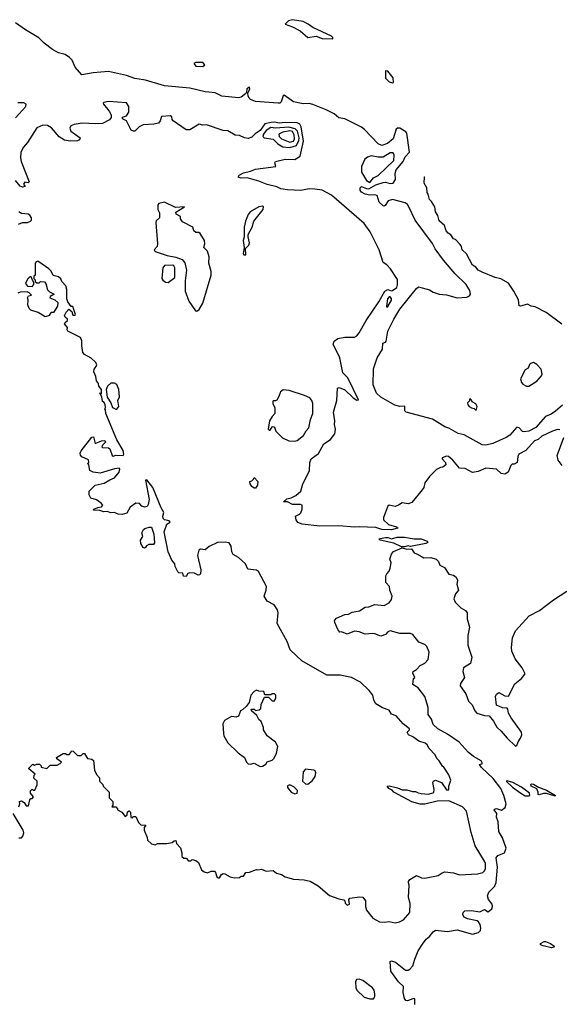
# Model space of a CAD drawing. Extents: x 2293878 to 2522763, y 823964 to 1006972.
# Tile 324 of 407: x 2404491 to 2409011, y 975047 to 983293. Entities that reach past the tile are written whole.
import ezdxf

# ---------------------------------------------------------------- set-up
doc = ezdxf.new("R2010")
doc.units = 0

msp = doc.modelspace()

# ---------------------------------------------------------------- linework, layer by layer
at = {"layer": '0CON20XD'}
for points in [[(2407115, 983133.8), (2407114, 983145), (2407102.5, 983155), (2406946.5, 983226.5), (2406906.6, 983256.6), (2406865, 983277.3), (2406775, 983293.3), (2406743.7, 983285), (2406714.4, 983255), (2406775, 983232.5), (2406839.4, 983199.4), (2406905, 983144.6), (2406975, 983155.6), (2407025, 983135.7), (2407115, 983133.8)], [(2409038.8, 980065), (2408977.8, 980015), (2408941.6, 979988.4), (2408895, 979969.7), (2408815, 979876.9), (2408755, 979846.1), (2408715, 979841.2), (2408702.9, 979845), (2408675, 979876), (2408655, 979880), (2408596, 979814), (2408566.9, 979793.1), (2408455, 979744.3), (2408395, 979729.2), (2408365, 979732.9), (2408215, 979816.7), (2408165, 979826.4), (2408085, 979872.9), (2408052.9, 979882.9), (2407948.6, 979948.6), (2407727.5, 980005), (2407717, 980017), (2407717.5, 980057.5), (2407676.1, 980053.9), (2407634.4, 980064.4), (2407515, 980131.9), (2407480.4, 980165), (2407451.8, 980235), (2407455, 980368.8), (2407485, 980460), (2407530, 980535), (2407534, 980585), (2407555, 980592.5), (2407559.5, 980600.5), (2407574.6, 980685), (2407626.1, 980785), (2407675, 980868.6), (2407815, 981040.8), (2407832.5, 981055), (2407925, 981031.5), (2407955, 981011.8), (2408004.7, 980994.7), (2408065, 980987.8), (2408155, 980964.6), (2408235, 980968.2), (2408258.1, 980981.9), (2408267.8, 980995), (2408262.7, 981025), (2408232.2, 981075), (2408139.7, 981165), (2408039.8, 981279.8), (2407970.6, 981375), (2407947.5, 981417.5), (2407802.8, 981615), (2407750.9, 981725), (2407738.8, 981745), (2407718.6, 981758.6), (2407615, 981787.2), (2407576.4, 981775), (2407552.4, 981737.6), (2407545, 981732.2), (2407535, 981734.6), (2407502.9, 981765), (2407485, 981821.9), (2407465, 981826.9), (2407425, 981823.9), (2407385, 981832.5), (2407355, 981850), (2407344, 981865), (2407343.8, 981885), (2407355, 981895.7), (2407395, 981878.8), (2407415, 981877.7), (2407475, 981910.7), (2407535, 981930.6), (2407555, 981932.5), (2407595, 981920.3), (2407620, 981925), (2407638.8, 981955), (2407637.3, 982005), (2407644.8, 982035.2), (2407702.5, 982105), (2407720.8, 982145), (2407755, 982183.1), (2407735, 982341.9), (2407725, 982355.3), (2407675, 982384.5), (2407655, 982385.5), (2407645, 982377.5), (2407619, 982295), (2407573.2, 982255), (2407525, 982240.4), (2407493.7, 982253.7), (2407380.3, 982375), (2407355, 982394.2), (2407215, 982462.1), (2407165, 982471.1), (2407125, 982504.7), (2407058.6, 982538.6), (2406945, 982582.6), (2406915, 982590), (2406865, 982587.8), (2406785, 982604.6), (2406705, 982662.5), (2406697.5, 982655), (2406681.4, 982605), (2406668.8, 982595), (2406655, 982593.3), (2406465, 982609.5), (2406425, 982624.5), (2406413.1, 982635), (2406404.2, 982655.8), (2406403.3, 982676.7), (2406418, 982715), (2406415, 982727.5), (2406394, 982715), (2406391.2, 982685), (2406383.8, 982675), (2406345, 982644), (2406325, 982638.8), (2406185, 982653.8), (2406129.5, 982679.5), (2406076.6, 982686.6), (2406045, 982687.9), (2405915, 982720.5), (2405705, 982739.7), (2405546.1, 982786.1), (2405455, 982801.3), (2405386.6, 982826.6), (2405235, 982858.8), (2405105, 982849.3), (2405011.6, 982831.6), (2404956.4, 982895), (2404930, 982955), (2404907.9, 982977.9), (2404871.3, 983001.3), (2404815, 983015.3), (2404765, 983042.5), (2404695, 983096.9), (2404650.4, 983140.4), (2404539.3, 983209.3), (2404455, 983266.6)], [(2406025, 982902.5), (2406041.2, 982915), (2406024.5, 982934.5), (2405967.5, 982935), (2405950, 982925), (2405965, 982904.2), (2406025, 982902.5)], [(2407615, 982764.2), (2407623, 982767), (2407618.7, 982805), (2407575, 982862.7), (2407555, 982866), (2407555, 982803.8), (2407585, 982774.2), (2407615, 982764.2)], [(2404455, 982470.9), (2404542.2, 982565), (2404544, 982585), (2404525, 982596.7), (2404475, 982596.2)], [(2409015, 979857.1), (2408995, 979860), (2408953, 979847), (2408864.4, 979805), (2408833.1, 979776.9), (2408802.2, 979765), (2408731.2, 979685), (2408672.9, 979655), (2408663.3, 979635), (2408656.8, 979585), (2408632, 979572), (2408615, 979569.4), (2408605, 979560.8), (2408581.4, 979505), (2408555, 979488.2), (2408523.7, 979493.6), (2408485, 979529.4), (2408395, 979536.5), (2408330.7, 979509.3), (2408285, 979500), (2408222.5, 979535), (2408175, 979536.7), (2408118, 979605), (2408083.3, 979635), (2408065, 979638.6), (2408030, 979625), (2408030, 979615), (2408056.7, 979585), (2408060, 979565), (2408035, 979546.7), (2408015, 979543.3), (2407983.2, 979526.8), (2407925, 979466.9), (2407885, 979415.4), (2407874.8, 979375), (2407863.3, 979355), (2407775, 979249.4), (2407745, 979238.6), (2407695, 979246.5), (2407663.4, 979226.6), (2407635, 979217.5), (2407585, 979226), (2407575, 979218.8), (2407539.2, 979125), (2407539.2, 979105), (2407580, 979065), (2407646.7, 979045), (2407660, 979035), (2407635, 979028.5), (2407605, 979021.9), (2407525, 979024), (2407475, 979039.1), (2407335, 979045.7), (2407295, 979042.4), (2407163.7, 979053.7), (2407005, 979052.3), (2406857.5, 979067.5), (2406822, 979082), (2406807.7, 979105), (2406802.2, 979135), (2406835, 979152.5), (2406845, 979164.3), (2406856.4, 979195), (2406857.6, 979227.6), (2406842.9, 979232.9), (2406775, 979232.7), (2406735, 979253.9), (2406700, 979255), (2406728.5, 979281.5), (2406765, 979288.3), (2406805, 979308.4), (2406845, 979344.5), (2406862.9, 979407.1), (2406917.5, 979515), (2406920.2, 979585), (2406933.5, 979615), (2406995, 979659.1), (2407038.8, 979741.2), (2407095, 979778.5), (2407129.8, 979825), (2407136.9, 979865), (2407128, 979902), (2407130, 979935), (2407120.4, 980005), (2407148.6, 980105), (2407153.9, 980206.1), (2407167, 980213), (2407215, 980192.9), (2407285, 980125.7), (2407315, 980108), (2407329.5, 980110.5), (2407238.8, 980295), (2407196.9, 980336.9), (2407171.9, 980461.9), (2407117.4, 980575), (2407125, 980601.3), (2407155, 980622.5), (2407215, 980635.3), (2407295, 980634.6), (2407315, 980646.5), (2407335, 980670.5), (2407393.5, 980775), (2407499.2, 980930.8), (2407550.8, 981019.2), (2407575, 981032.7), (2407601.8, 981021.8), (2407615, 981023.9), (2407649.1, 981050.9), (2407656.3, 981073.7), (2407656.5, 981116.5), (2407596, 981206), (2407565, 981240.5), (2407535, 981260.8), (2407500.7, 981365), (2407460.2, 981450.2), (2407426.5, 981516.5), (2407375, 981585.5), (2407102.3, 981822.3), (2407025, 981865.8), (2406962.8, 981872.8), (2406915, 981875.4), (2406846.3, 981863.7), (2406732.8, 981867.2), (2406677.8, 981877.8), (2406645, 981892.1), (2406562.8, 981912.8), (2406495, 981940.8), (2406395, 981968.6), (2406345, 981966), (2406322, 981975), (2406329.5, 981990.5), (2406365, 982010.8), (2406425, 982024), (2406465, 982042), (2406637, 982063), (2406627.5, 982095), (2406633.6, 982106.4), (2406715, 982124.3), (2406796.4, 982123.6), (2406839.4, 982150.6), (2406866.9, 982276.9), (2406850, 982395), (2406838.7, 982418.7), (2406815, 982430.2), (2406715, 982432.2), (2406665, 982426.5), (2406625, 982433.9), (2406597.7, 982432.3), (2406545, 982421.4), (2406505, 982364.5), (2406462.1, 982337.9), (2406435, 982308.6), (2406405, 982298), (2406375, 982304), (2406333.1, 982323.1), (2406295, 982326.7), (2406235, 982361.4), (2406194.3, 982364.3), (2406055, 982413.3), (2406025, 982410), (2405995, 982417.5), (2405915, 982372), (2405885, 982370), (2405777, 982447), (2405768.3, 982458.3), (2405765, 982480), (2405755, 982486.7), (2405678.3, 982481.7), (2405666.7, 982445), (2405652.5, 982427.5), (2405615, 982418.6), (2405525, 982411.9), (2405492.5, 982395), (2405455, 982360), (2405445, 982358.8), (2405425, 982367.5), (2405386.4, 982446.4), (2405353, 982463), (2405353.3, 982476.7), (2405385, 982487.5), (2405405, 982520), (2405405.8, 982565), (2405385.6, 982595.6), (2405235, 982608.8), (2405195, 982600), (2405190, 982595), (2405192.5, 982585), (2405241.7, 982528.3)], [(2405241.7, 982528.3), (2405257.5, 982497.5), (2405257, 982473), (2405244.3, 982455.7), (2405185.5, 982424.5), (2405125, 982420), (2405015, 982425.9), (2404946.2, 982415), (2404920.6, 982405), (2404911.2, 982385), (2404920.4, 982360.4), (2404996.2, 982305), (2404992.3, 982287.7), (2404975, 982279.2), (2404914.6, 982275.4), (2404865, 982285.5), (2404822.9, 982312.9), (2404757.4, 982387.4), (2404725, 982406), (2404685, 982410.2), (2404633.5, 982386.5), (2404556.9, 982265), (2404522.5, 982225), (2404501.8, 982185), (2404497.4, 982135), (2404502.4, 982105), (2404570, 981935), (2404563, 981927), (2404535, 981932.5), (2404523.8, 981915), (2404537.5, 981895), (2404515, 981890.8), (2404495, 981898.9), (2404456.8, 981946.8)], [(2406755, 982223.7), (2406809, 982241), (2406828.3, 982281.8), (2406830.7, 982305), (2406818.3, 982358.3), (2406799.4, 982379.4), (2406745, 982394.4), (2406635, 982384.9), (2406595, 982391), (2406554.9, 982365.1), (2406532, 982335), (2406528.4, 982315), (2406537.5, 982305), (2406613.1, 982293.1), (2406653.4, 982253.4), (2406695, 982227.7), (2406755, 982223.7)], [(2406755, 982267.6), (2406785, 982274.8), (2406792.8, 982295), (2406790.3, 982330.3), (2406775, 982357.4), (2406755, 982362.5), (2406695, 982352), (2406660.9, 982335), (2406665.4, 982315), (2406685, 982295.9), (2406755, 982267.6)], [(2407425, 981929.5), (2407455, 981967.8), (2407495, 981988.8), (2407625, 982114.2), (2407627.6, 982157.6), (2407618.8, 982178.8), (2407595, 982176.9), (2407535, 982142.8), (2407495, 982141.1), (2407436.2, 982153.8), (2407405, 982143.3), (2407380.8, 982125), (2407354.1, 982065), (2407354.4, 982015), (2407395, 981947.6), (2407425, 981929.5)], [(2409032.5, 980742.5), (2408901.6, 980841.6), (2408809, 980889), (2408776, 980895), (2408745, 980910.3), (2408686.7, 980895), (2408675, 980897.5), (2408668.2, 980948.2), (2408630.6, 981020.6), (2408585.9, 981085.9), (2408522.5, 981122.5), (2408473.3, 981135), (2408365, 981180), (2408331.1, 981195), (2408310.5, 981220.5), (2408285, 981237.1), (2408232.3, 981332.3), (2408198.5, 981365), (2408192.9, 981392.9), (2408181.4, 981411.4), (2408141.1, 981451.1), (2408125, 981457.5), (2408101.1, 981491.1), (2408078.8, 981505), (2408064.4, 981525), (2408049.8, 981569.8), (2408005, 981608.8), (2407993.1, 981653.1), (2407974.4, 981685), (2407967.5, 981725), (2407941.7, 981771.7), (2407925, 981787.5), (2407913.3, 981833.3), (2407903.8, 981845), (2407900, 981885), (2407880, 981925), (2407881.7, 981978.3), (2407883.6, 981978.4)], [(2405975, 980852.5), (2405995, 980867.5), (2406025, 980918.8), (2406096, 981155), (2406095.3, 981185), (2406076.4, 981255), (2406077.1, 981307.1), (2406063.8, 981355), (2406032.5, 981385), (2406043, 981417), (2406040, 981445), (2406003, 981503), (2405991.7, 981511.7), (2405965, 981510), (2405950, 981525), (2405940, 981555), (2405855, 981600), (2405837.5, 981625), (2405837.5, 981645), (2405802.5, 981665), (2405800, 981680), (2405870, 981725), (2405795, 981720), (2405705, 981765.7), (2405657.5, 981755), (2405647, 981743), (2405646.7, 981705), (2405662.5, 981675), (2405663.3, 981635), (2405635, 981607.5), (2405630, 981595), (2405646.5, 981415), (2405642.2, 981395), (2405618, 981365), (2405619.5, 981359.5), (2405635, 981348.1), (2405725, 981318.1), (2405800, 981305), (2405852.5, 981285), (2405875, 981256), (2405887.8, 981195), (2405878.1, 981105), (2405878.3, 981018.3), (2405907.5, 980935), (2405963.6, 980853.6), (2405975, 980852.5)], [(2406385, 981323.8), (2406383, 981377), (2406409.2, 981405), (2406417.1, 981425), (2406404.2, 981475), (2406406, 981495), (2406437.5, 981555), (2406452.5, 981605), (2406530.8, 981705), (2406534, 981725), (2406525, 981730.6), (2406495, 981726.7), (2406420.6, 981685), (2406405, 981662), (2406381.9, 981605), (2406371.4, 981555), (2406371.4, 981475), (2406362.5, 981445), (2406372, 981385), (2406362.9, 981335), (2406367.5, 981325), (2406385, 981323.8)], [(2404479.7, 981580.3), (2404515, 981595.8), (2404555, 981595.7), (2404580, 981605), (2404590.8, 981615), (2404588.6, 981635), (2404576, 981655), (2404561.2, 981665), (2404505, 981669.5), (2404482.9, 981682.9)], [(2406785, 976096), (2406875, 976088.6), (2406925, 976077.1), (2406990.3, 976040.3), (2407085, 975959.2), (2407165, 975930.8), (2407205, 975923.3), (2407213.9, 975913.9), (2407216.7, 975895), (2407235, 975876.7), (2407252.5, 975885), (2407246.7, 975925), (2407257.5, 975935), (2407338.3, 975948.3), (2407365, 975943.3), (2407388, 975915), (2407386.2, 975865), (2407396.1, 975836.1), (2407449.2, 975769.2), (2407505, 975738), (2407545, 975734.4), (2407585, 975739.5), (2407635, 975729.5), (2407673, 975737), (2407706, 975754), (2407758.6, 975815), (2407761.2, 975891.2), (2407748.8, 975941.2), (2407752.5, 976045), (2407746.7, 976065), (2407746.7, 976075), (2407758.3, 976091.7), (2407813.9, 976126.1), (2407856.6, 976106.6), (2407885, 976103.5), (2407995, 976124.5), (2408030.6, 976149.4), (2408052.8, 976157.2), (2408125, 976147.3), (2408175, 976131.5), (2408325, 976138.6), (2408369.7, 976150.3), (2408384.2, 976165), (2408391.9, 976185), (2408392.5, 976225), (2408385, 976246.2), (2408306.9, 976375), (2408272.5, 976485), (2408234.2, 976665), (2408199.6, 976699.6), (2408085, 976750), (2407987.3, 976747.3), (2407885, 976722.5), (2407845, 976724.5), (2407775, 976741.8), (2407625, 976822.5), (2407610, 976840), (2407582.5, 976855), (2407570, 976875), (2407585, 976877.5), (2407655, 976861.2), (2407695, 976843.8), (2407735, 976843.8), (2407780.5, 976829.5), (2407805, 976830), (2407827.5, 976817.5), (2407855, 976812), (2407915, 976807.5), (2407952.7, 976817.3), (2407961.2, 976825), (2407964, 976845), (2407952.5, 976905), (2407957.5, 976915), (2407975, 976923.3), (2408025, 976903.3), (2408065, 976842.5), (2408085, 976843.3), (2408086.7, 976875), (2408103.3, 976925), (2408085, 976967.5), (2408045, 977032.5), (2408032, 977042), (2408005, 977087.5), (2407986.4, 977106.4), (2407972.5, 977135), (2407919.5, 977189.5), (2407905, 977221.2), (2407886.2, 977235), (2407835, 977251.2), (2407785, 977288.4), (2407746.5, 977305), (2407736.7, 977325), (2407757.5, 977345), (2407756.7, 977355), (2407702.9, 977395), (2407643.1, 977463.1), (2407605, 977477.5), (2407585, 977510), (2407531.3, 977531.3), (2407474.7, 977564.7), (2407457.7, 977595), (2407448.5, 977635), (2407417.9, 977675), (2407345, 977745.3), (2407269.2, 977785), (2407175, 977802.9), (2407065, 977804.8), (2406854.6, 977925), (2406756.9, 978015), (2406732.7, 978085), (2406648.2, 978235), (2406656.3, 978325), (2406651.7, 978351.7), (2406622.1, 978392.1), (2406563.8, 978423.8), (2406540, 978465), (2406556.4, 978515), (2406556.9, 978546.9), (2406492.1, 978672.1), (2406475, 978684.3), (2406401.9, 978691.9), (2406383.3, 978735), (2406325, 978790), (2406280, 978815), (2406267.7, 978837.7), (2406261.2, 978885), (2406245, 978912.5), (2406215, 978918.8), (2406147.5, 978915), (2406077.9, 978882.1), (2406045, 978852.5), (2406005, 978860), (2405990.7, 978849.3), (2405980, 978805), (2406008.2, 978685), (2406006.4, 978653.6), (2405996.4, 978643.6), (2405985, 978642.5), (2405955, 978657.5), (2405915, 978660), (2405900, 978655), (2405885, 978630), (2405863, 978633), (2405858.3, 978658.3), (2405825, 978660), (2405815, 978670), (2405793, 978713), (2405790, 978735), (2405765, 978767.5), (2405735, 978837.5), (2405701.2, 979005), (2405722.8, 979067.3), (2405752.5, 979085), (2405742.5, 979095), (2405705, 979104.4), (2405692.5, 979115), (2405690.5, 979135), (2405699.2, 979165), (2405675, 979203.8), (2405605.5, 979375), (2405555, 979440), (2405543.6, 979436.4), (2405574.3, 979275), (2405568.3, 979231.7), (2405560, 979215), (2405535, 979210), (2405515, 979220), (2405495, 979240), (2405465, 979243.3), (2405415, 979210), (2405389.3, 979160.7), (2405349.7, 979150.3), (2405315, 979152.7), (2405285, 979167.1), (2405252.7, 979162.7), (2405225, 979174), (2405195, 979171.4), (2405162.5, 979182.5), (2405110, 979185), (2405112.5, 979195), (2405145, 979209.2), (2405175, 979212.5), (2405186.4, 979226.4), (2405172.5, 979245), (2405135, 979272.5), (2405087, 979287), (2405073, 979313), (2405072.5, 979345), (2405124.4, 979395.6), (2405198.7, 979411.3), (2405245, 979440.8), (2405284.3, 979455.7), (2405324, 979505), (2405329.5, 979529.5), (2405325, 979536.2), (2405285, 979531.4), (2405165, 979494.2), (2405105, 979503.3), (2405078.3, 979518.3), (2405070, 979565), (2405060, 979575), (2405070, 979585), (2405068.3, 979608.3), (2405012.7, 979632.7), (2405001.2, 979645), (2404997, 979663), (2405006.4, 979683.6), (2405095, 979797.5), (2405108.3, 979798.3), (2405123, 979743), (2405175, 979766.7), (2405205, 979770), (2405210, 979755), (2405185, 979730), (2405180, 979715), (2405185, 979710), (2405235, 979706.2), (2405245, 979698.8), (2405265, 979642.5), (2405275, 979636.7), (2405295, 979645.7), (2405357.5, 979642.5), (2405363.8, 979655), (2405357.3, 979685), (2405305.6, 979775), (2405212.5, 979995), (2405210, 980025), (2405203.3, 980035), (2405210, 980045), (2405207, 980067), (2405198.3, 980088.3), (2405183.3, 980095), (2405180, 980135), (2405162.5, 980165), (2405165, 980170), (2405170, 980160), (2405177, 980163), (2405177.5, 980195), (2405152.5, 980225), (2405150, 980245), (2405135, 980270), (2405130, 980305), (2405112, 980345), (2405113.8, 980365), (2405132.5, 980387.5), (2405138, 980405), (2405125.5, 980425.5), (2405089.1, 980459.1), (2405035, 980490), (2405020.8, 980505), (2405011.4, 980565), (2405012.5, 980605), (2405000.3, 980630.3), (2404895, 980683.3), (2404887.5, 980695), (2404892.5, 980715), (2404867.5, 980745), (2404871.7, 980758.3), (2404890, 980775), (2404890, 980785), (2404871.7, 980801.7), (2404867.5, 980815), (2404880, 980845), (2404901.7, 980868.3), (2404928.3, 980848.3), (2404935, 980820), (2404955, 980820), (2404957.5, 980825), (2404935, 980890), (2404921.7, 980891.7), (2404895, 980930), (2404886.7, 980955), (2404886.4, 980993.6), (2404886.7, 981035), (2404877.5, 981065), (2404845, 981100), (2404835, 981122.5), (2404815, 981140), (2404770.7, 981150.7), (2404755, 981187.5), (2404735, 981207.5), (2404652.5, 981265), (2404645, 981270), (2404627.5, 981265), (2404620, 981255), (2404620, 981155), (2404610, 981145), (2404610, 981125), (2404620, 981115), (2404621.7, 981101.7), (2404635, 981090), (2404655, 981090), (2404665, 981100), (2404698.3, 981098.3), (2404710, 981085), (2404725, 981030), (2404740, 981015), (2404780, 980995), (2404747.5, 980975), (2404742.5, 980965), (2404785, 980947.5), (2404810, 980925), (2404807, 980893), (2404775, 980840), (2404755, 980840), (2404740, 980825), (2404740, 980815), (2404705, 980803.3), (2404645, 980840), (2404585, 980861.2), (2404570, 980875), (2404558.8, 980905), (2404562.5, 980945), (2404557.5, 980965), (2404565, 980980), (2404590, 980985), (2404570, 981005), (2404553, 981013), (2404495, 981012.5), (2404475, 981002.5)], [(2405735, 981093.3), (2405790, 981135), (2405790, 981215), (2405783, 981233), (2405775, 981236.7), (2405705, 981233.3), (2405688.8, 981215), (2405682.5, 981125), (2405690.5, 981110.5), (2405712.5, 981095), (2405735, 981093.3)], [(2404595, 981060), (2404610, 981075), (2404610, 981095), (2404600, 981105), (2404588.3, 981138.3), (2404575, 981140), (2404555, 981120), (2404540, 981085), (2404555, 981062.5), (2404595, 981060)], [(2407565, 980886), (2407575, 980891.3), (2407606.4, 980943.6), (2407605, 980958.9), (2407595, 980972.4), (2407585, 980971.6), (2407573.1, 980955), (2407563.2, 980893.2), (2407565, 980886)], [(2408755, 980223.3), (2408822.5, 980265), (2408860.7, 980309.3), (2408866.1, 980323.9), (2408858.8, 980365), (2408823.3, 980405), (2408795, 980423.3), (2408770, 980415), (2408760, 980405), (2408750, 980375), (2408725, 980360), (2408686.7, 980285), (2408693.8, 980255), (2408705, 980240), (2408735, 980223.3), (2408755, 980223.3)], [(2405295, 980031.2), (2405305, 980032.5), (2405320, 980055), (2405313.3, 980105), (2405326.7, 980135), (2405320, 980195), (2405305, 980237.5), (2405285, 980250), (2405255, 980250), (2405227.5, 980225), (2405216.2, 980195), (2405222.5, 980132.5), (2405255, 980083.3), (2405268.8, 980045), (2405295, 980031.2)], [(2406795, 979763.3), (2406815, 979770), (2406869.3, 979810.7), (2406889.3, 979850.7), (2406912.5, 979875), (2406926.7, 979945), (2406945.9, 979994.1), (2406945, 980080), (2406938, 980105), (2406922, 980125), (2406877.1, 980147.1), (2406749, 980189), (2406697.8, 980192.2), (2406674.7, 980175.3), (2406662.8, 980137.2), (2406645, 980106.2), (2406635, 980100), (2406615, 980102.5), (2406612, 980095), (2406612.5, 980075), (2406628, 980045), (2406628.8, 979995), (2406605, 979971.2), (2406582.5, 979935), (2406573.3, 979865), (2406580, 979855), (2406590, 979855), (2406605, 979882.5), (2406615, 979887.5), (2406625, 979880), (2406637, 979847), (2406691.7, 979791.7), (2406745, 979766.7), (2406795, 979763.3)], [(2408315, 980020), (2408322.5, 980055), (2408312.5, 980075), (2408281.7, 980091.7), (2408275, 980107.5), (2408265, 980117.5), (2408260, 980115), (2408258.3, 980101.7), (2408243.3, 980085), (2408245, 980067.5), (2408255, 980053.3), (2408275, 980041.2), (2408297, 980037), (2408315, 980020)], [(2409035, 979559.2), (2409001.8, 979605), (2408992.6, 979642.6), (2409047.9, 979795)], [(2406455, 979368.8), (2406435, 979383.8), (2406422.5, 979405), (2406420, 979425), (2406435, 979430), (2406450, 979445), (2406455, 979460), (2406485.5, 979425.5), (2406484.2, 979395), (2406465, 979370), (2406455, 979368.8)], [(2405535, 978867.5), (2405525, 978873.3), (2405506.2, 978905), (2405503.3, 978935), (2405522.5, 978965), (2405513.3, 978995), (2405527, 979023), (2405539.3, 979030.7), (2405575, 979043.3), (2405595, 979042.5), (2405613.3, 978985), (2405619.2, 978910.8), (2405611.7, 978898.3), (2405571.7, 978898.3), (2405553.6, 978886.4), (2405545, 978872.5), (2405535, 978867.5)], [(2407715, 978877.5), (2407688.3, 978878.3), (2407625, 978910), (2407510, 978935), (2407500, 978945), (2407555, 978957.1), (2407576.8, 978956.8), (2407605, 978945.5), (2407651.6, 978958.4), (2407715, 978960.5), (2407795, 978944.7), (2407855, 978946), (2407905, 978927.1), (2407910, 978915), (2407894.2, 978905.8), (2407765, 978882.5), (2407745, 978885.8), (2407715, 978877.5)], [(2407800, 975045), (2407800.7, 975090.7), (2407795, 975096), (2407785, 975093.8), (2407740, 975075), (2407725, 975077.5), (2407713.5, 975095), (2407703.5, 975145), (2407705.3, 975195.3), (2407663.8, 975235), (2407599.1, 975325), (2407594.3, 975405.7), (2407605, 975412), (2407639.8, 975399.8), (2407723.9, 975333.9), (2407745, 975333.1), (2407760, 975340), (2407785, 975368), (2407800.4, 975425), (2407829.6, 975495), (2407865, 975551.4), (2407895, 975591.4), (2407925, 975616.2), (2407955, 975654), (2407975, 975667.1), (2408075, 975655.5), (2408155, 975670), (2408285, 975633.1), (2408335, 975648.2), (2408350.8, 975665), (2408353.4, 975685), (2408349.1, 975715), (2408335, 975737.7), (2408323.5, 975746.5), (2408242.7, 975762.7), (2408215, 975777.3), (2408203.1, 975795), (2408206.4, 975815), (2408220.8, 975829.2), (2408275, 975832.3), (2408345, 975820.9), (2408385, 975840), (2408415, 975822.7), (2408445, 975845.6), (2408451.6, 975865), (2408448.7, 975885), (2408417.8, 975925), (2408410.8, 975955), (2408421.5, 975985), (2408467.9, 976035), (2408483.1, 976066.9), (2408494.5, 976195), (2408480.8, 976275), (2408495, 976292.3), (2408550.9, 976315), (2408564.5, 976355.5), (2408535, 976440.6), (2408503.8, 976495), (2408498.7, 976575), (2408486, 976615), (2408488.3, 976645), (2408466, 976675), (2408468.6, 976681.4), (2408485, 976685.8), (2408526.6, 976673.4), (2408556.5, 976695), (2408565.2, 976725.2), (2408546.3, 976795), (2408520.2, 976855), (2408457.5, 976937.5), (2408360.3, 977030.3), (2408342, 977055), (2408368.8, 977065), (2408356.9, 977085), (2408292.2, 977122.3), (2408248.8, 977158.8), (2408172.7, 977242.7), (2408075, 977309.7), (2407994.3, 977355), (2407955, 977390.8), (2407940, 977435), (2407911.5, 977475), (2407911.5, 977531.5), (2407884.1, 977624.1), (2407828.1, 977698.1), (2407783.3, 977725), (2407790, 977775), (2407800, 977785), (2407785, 977820), (2407787.5, 977835), (2407815, 977850), (2407845, 977883.8), (2407885, 977904), (2407912.5, 977935), (2407922, 977995), (2407902.5, 978045), (2407885, 978060), (2407835, 978080), (2407785, 978143.8), (2407765, 978153.8), (2407675, 978151.2), (2407595, 978174), (2407575, 978166.7), (2407555.9, 978144.1), (2407515, 978130), (2407465, 978150), (2407445, 978153.8), (2407385, 978147.5), (2407335, 978165.7), (2407295, 978172), (2407235, 978146.7), (2407186.4, 978166.4), (2407173, 978163), (2407156.7, 978185), (2407130, 978245), (2407128.3, 978261.7), (2407145, 978280), (2407215, 978312.5), (2407245, 978313.3), (2407275, 978330), (2407336.4, 978343.6), (2407385, 978373.3), (2407415, 978376.7), (2407466.4, 978396.4), (2407545, 978386.2), (2407585, 978410), (2407605, 978437.5), (2407612, 978465), (2407592.5, 978515), (2407587.5, 978545), (2407558.3, 978578.3), (2407558.8, 978635), (2407565, 978652.5), (2407586.7, 978675), (2407595, 978700), (2407603.3, 978745), (2407590, 978775), (2407604.1, 978815.9), (2407621.7, 978838.3), (2407695, 978870), (2407735, 978857.5), (2407771.7, 978861.7), (2407795, 978827.5), (2407830, 978815), (2407875, 978787.5), (2407935, 978788.8), (2407980, 978775), (2408000, 978755), (2408010, 978725), (2408050, 978705), (2408085, 978650), (2408125, 978640), (2408146.7, 978625), (2408159.3, 978599.3), (2408155, 978580), (2408152.5, 978565), (2408166.7, 978515), (2408142.5, 978485), (2408127, 978443), (2408137.5, 978415), (2408185, 978366.7), (2408225, 978343.8), (2408239.2, 978325), (2408240, 978275), (2408260, 978205), (2408245.6, 978135), (2408244.4, 978055), (2408279.4, 977955), (2408267.3, 977902.7), (2408208, 977865), (2408202.5, 977835), (2408217.5, 977785), (2408184, 977735), (2408180, 977715), (2408228.3, 977648.3), (2408251.2, 977585), (2408282, 977555), (2408304.1, 977504.1), (2408320, 977485), (2408385, 977466), (2408423.8, 977463.8), (2408459.7, 977419.7), (2408488.7, 977368.7), (2408525, 977335.6), (2408575, 977275.4), (2408645, 977210), (2408656.5, 977213.5), (2408666.8, 977245), (2408686.7, 977275), (2408697.2, 977305), (2408693.4, 977325), (2408608.2, 977445), (2408586.4, 977485), (2408579.7, 977519.8), (2408575, 977526.2), (2408535, 977530.7), (2408485, 977552.7), (2408476.4, 977625), (2408485, 977645.4), (2408505, 977657.8), (2408555, 977630), (2408585, 977628.6), (2408639.7, 977730.3), (2408695.4, 977775), (2408726.1, 977813.9), (2408700.6, 977865), (2408640.6, 977940.6), (2408612.7, 978005), (2408610.3, 978035), (2408619.7, 978115), (2408644.7, 978175), (2408759.6, 978300.4), (2408846, 978344), (2408963.3, 978435), (2409073.1, 978506.9)], [(2406505, 977037.5), (2406525, 977042.5), (2406553, 977057), (2406565, 977077.5), (2406605, 977091.2), (2406620, 977105), (2406641.7, 977148.3), (2406652, 977205), (2406633.2, 977243.2), (2406563.8, 977295), (2406532.5, 977345), (2406533.3, 977365), (2406512.5, 977415), (2406495, 977432.5), (2406477.5, 977465), (2406432.5, 977505), (2406430, 977515), (2406435, 977520), (2406455, 977517.5), (2406465, 977507.5), (2406497, 977513), (2406510, 977525), (2406513, 977557), (2406541.7, 977618.3), (2406575, 977620), (2406605, 977590), (2406625, 977590), (2406637.5, 977615), (2406637.5, 977635), (2406625, 977647.5), (2406605, 977647.5), (2406595, 977640), (2406545, 977640), (2406535, 977667.5), (2406495, 977670), (2406475, 977677.5), (2406455, 977667.5), (2406427.5, 977635), (2406412.5, 977575), (2406388.3, 977541.7), (2406360, 977515), (2406340, 977505), (2406325, 977460), (2406305, 977452), (2406265, 977457.5), (2406207, 977423), (2406193.3, 977395), (2406196.7, 977315), (2406201.2, 977295), (2406235, 977237.5), (2406322.3, 977152.3), (2406373.9, 977113.9), (2406391.2, 977075), (2406405, 977060), (2406423, 977057), (2406455, 977066.2), (2406505, 977037.5)], [(2404485, 976700), (2404492.5, 976725), (2404490, 976745), (2404505, 976752.5), (2404527.7, 976737.7), (2404545, 976710), (2404565, 976710), (2404575, 976760), (2404585, 976770), (2404595, 976770), (2404607.5, 976785), (2404580, 976815), (2404580, 976835), (2404595, 976850), (2404605, 976840), (2404618.3, 976841.7), (2404637.5, 976885), (2404637.5, 976915), (2404610.7, 976940.7), (2404613, 976967), (2404620, 976975), (2404568.3, 977018.3), (2404567.5, 977025), (2404601.7, 977058.3), (2404615, 977050), (2404635, 977057.5), (2404657, 977057), (2404670, 977045), (2404671.7, 977031.7), (2404717, 977023), (2404745, 977050), (2404805, 977050), (2404830, 977065), (2404840, 977075), (2404801.7, 977101.7), (2404800, 977115), (2404855, 977147.5), (2404875, 977147.5), (2404885, 977140), (2404905, 977140), (2404920, 977155), (2404925, 977170), (2404938.3, 977168.3), (2404975, 977130), (2405005, 977130), (2405023, 977147), (2405035, 977147.5), (2405060, 977105), (2405095, 977100), (2405108.3, 977088.3), (2405118.3, 977008.3), (2405133, 976973), (2405160, 976945), (2405160, 976915), (2405188.3, 976888.3), (2405190, 976875), (2405201.7, 976861.7), (2405240, 976825), (2405240, 976775), (2405270, 976745), (2405270, 976715), (2405261.7, 976701.7), (2405295, 976700), (2405310, 976685), (2405310, 976675), (2405346.4, 976656.4), (2405375, 976620), (2405390, 976635), (2405395, 976660), (2405407, 976667), (2405420, 976655), (2405421.7, 976611.7), (2405435, 976610), (2405445, 976620), (2405465, 976620), (2405485, 976570), (2405505, 976550), (2405548.3, 976548.3), (2405533, 976527), (2405532.5, 976505), (2405560, 976445), (2405561.7, 976421.7), (2405595, 976390), (2405625, 976382.5), (2405645, 976392.5), (2405723, 976393), (2405767, 976403), (2405785, 976417.5), (2405798.3, 976418.3), (2405803, 976393), (2405837, 976357), (2405850, 976315), (2405850, 976285), (2405865, 976270), (2405885, 976270), (2405905, 976250), (2405925, 976250), (2405935, 976260), (2405965, 976252.5), (2405987.5, 976235), (2406015, 976172.5), (2406035, 976157.5), (2406065, 976147.5), (2406095, 976162.5), (2406121.7, 976161.7), (2406131.7, 976151.7), (2406142.5, 976115), (2406155, 976107.5), (2406165, 976107.5), (2406180, 976135), (2406195, 976141.2), (2406209.5, 976139.5), (2406253.6, 976113.6), (2406287, 976107), (2406331.7, 976108.3), (2406345, 976120), (2406365, 976120), (2406385, 976150), (2406415, 976152.5), (2406473.6, 976176.4), (2406485, 976173.3), (2406515, 976180), (2406555, 976162.5), (2406615, 976166.7), (2406642.5, 976145), (2406685, 976133.3), (2406715, 976113.3), (2406785, 976096)], [(2406905, 976890.8), (2406942.2, 976917.8), (2406965.9, 976955), (2406972.9, 976985), (2406965, 977002.5), (2406955, 977008.1), (2406885, 977016), (2406865.3, 976994.7), (2406859.6, 976915), (2406885, 976892.7), (2406905, 976890.8)], [(2406795, 976811.1), (2406815, 976814.4), (2406816.8, 976836.8), (2406787.7, 976867.7), (2406755, 976884), (2406735, 976878.1), (2406733.3, 976863.3), (2406764.8, 976824.8), (2406795, 976811.1)], [(2408755, 976792.2), (2408765, 976796.7), (2408761.3, 976815), (2408695.3, 976865), (2408621.1, 976905), (2408575, 976920), (2408566.2, 976915), (2408619.3, 976865), (2408688.2, 976815), (2408725, 976794.3), (2408755, 976792.2)], [(2408975, 976791.2), (2408905, 976813.2), (2408877.5, 976812.5), (2408841.2, 976801.2), (2408834.8, 976804.8), (2408834.2, 976825), (2408821.6, 976851.6), (2408775.6, 976875), (2408771.7, 976888.3), (2408776.9, 976893.1), (2408795, 976890), (2408836.1, 976866.1), (2408905, 976840), (2408966, 976805), (2408978.8, 976795), (2408975, 976791.2)], [(2404485, 976442.5), (2404505, 976440), (2404517.5, 976455), (2404526.4, 976483.6), (2404520, 976505), (2404436.2, 976645)], [(2408945, 975520), (2408875, 975535.7), (2408853.3, 975545), (2408854, 975555), (2408885, 975574.3), (2408895, 975574.3), (2408937.5, 975557.5), (2408966.7, 975535), (2408965, 975524.2), (2408945, 975520)], [(2407425, 975092), (2407455, 975093.3), (2407466.4, 975113.6), (2407466.4, 975133.6), (2407460, 975165), (2407445.8, 975185), (2407365.4, 975245.4), (2407335, 975258.9), (2407311.2, 975255), (2407304.3, 975235), (2407307.1, 975185), (2407315, 975166.2), (2407375, 975107.5), (2407425, 975092)]]:
    msp.add_lwpolyline(points, dxfattribs=at)

doc.saveas('drawing.dxf')
